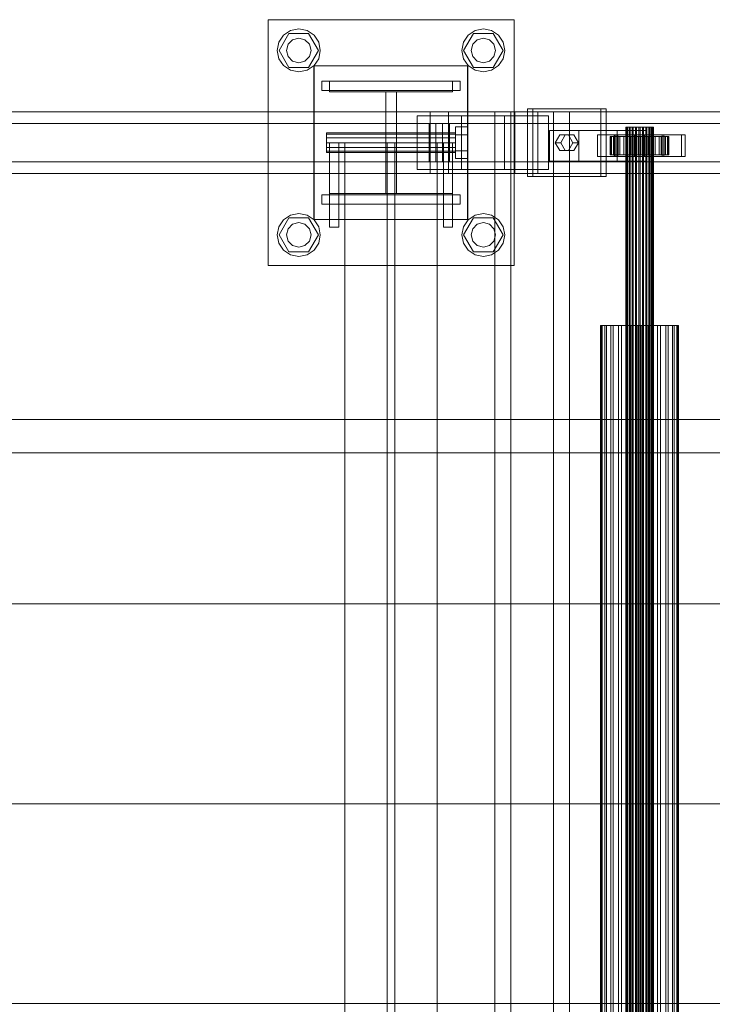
# Model space of a CAD drawing. Header units: millimetres. Extents: x -2233 to 61924, y -68080 to 6847.
# Tile 535 of 656: x 21363 to 21814, y -18130 to -17490. Entities that reach past the tile are written whole.
import ezdxf

# ---------------------------------------------------------------- set-up
doc = ezdxf.new("R2010")
doc.units = ezdxf.units.MM
doc.layers.add('superior_C02', color=7, linetype='Continuous', lineweight=0)

msp = doc.modelspace()

# ---------------------------------------------------------------- linework, layer by layer
at = {"layer": 'superior_C02'}
for p, q in [((21524.794, -17650), (21524.794, -17490)), ((21524.794, -17490), (21684.794, -17490)), ((21684.794, -17490), (21684.794, -17650)), ((21534.894, -17500.101), (21539.436, -17497.066)), ((21539.436, -17497.066), (21544.794, -17496)), ((21544.794, -17496), (21550.151, -17497.066)), ((21550.151, -17497.066), (21554.693, -17500.101)), ((21654.894, -17500.101), (21659.436, -17497.066)), ((21659.436, -17497.066), (21664.794, -17496)), ((21664.794, -17496), (21670.151, -17497.066)), ((21670.151, -17497.066), (21674.693, -17500.101)), ((21530.794, -17510), (21531.86, -17504.642)), ((21531.86, -17504.642), (21534.894, -17500.101)), ((21531.994, -17510), (21538.394, -17498.915)), ((21537.866, -17506), (21540.794, -17503.072)), ((21538.394, -17498.915), (21551.194, -17498.915)), ((21540.794, -17503.072), (21544.794, -17502)), ((21544.794, -17502), (21548.794, -17503.072)), ((21548.794, -17503.072), (21551.722, -17506)), ((21551.194, -17498.915), (21557.594, -17510)), ((21554.693, -17500.101), (21557.728, -17504.642)), ((21557.728, -17504.642), (21558.794, -17510)), ((21650.794, -17510), (21651.86, -17504.642)), ((21651.86, -17504.642), (21654.894, -17500.101)), ((21651.994, -17510), (21658.394, -17498.915)), ((21657.866, -17506), (21660.794, -17503.072)), ((21658.394, -17498.915), (21671.194, -17498.915)), ((21660.794, -17503.072), (21664.794, -17502)), ((21664.794, -17502), (21668.794, -17503.072)), ((21668.794, -17503.072), (21671.722, -17506)), ((21671.194, -17498.915), (21677.594, -17510)), ((21674.693, -17500.101), (21677.728, -17504.642)), ((21677.728, -17504.642), (21678.794, -17510)), ((21531.86, -17515.358), (21530.794, -17510)), ((21538.394, -17521.085), (21531.994, -17510)), ((21536.794, -17510), (21537.866, -17506)), ((21537.866, -17514), (21536.794, -17510)), ((21557.594, -17510), (21551.194, -17521.085)), ((21551.722, -17506), (21552.794, -17510)), ((21552.794, -17510), (21551.722, -17514)), ((21558.794, -17510), (21557.728, -17515.358)), ((21651.86, -17515.358), (21650.794, -17510)), ((21658.394, -17521.085), (21651.994, -17510)), ((21656.794, -17510), (21657.866, -17506)), ((21657.866, -17514), (21656.794, -17510)), ((21677.594, -17510), (21671.194, -17521.085)), ((21671.722, -17506), (21672.794, -17510)), ((21672.794, -17510), (21671.722, -17514)), ((21678.794, -17510), (21677.728, -17515.358)), ((21534.894, -17519.899), (21531.86, -17515.358)), ((21540.794, -17516.928), (21537.866, -17514)), ((21544.794, -17518), (21540.794, -17516.928)), ((21548.794, -17516.928), (21544.794, -17518)), ((21551.722, -17514), (21548.794, -17516.928)), ((21557.728, -17515.358), (21554.693, -17519.899)), ((21654.894, -17519.899), (21651.86, -17515.358)), ((21660.794, -17516.928), (21657.866, -17514)), ((21664.794, -17518), (21660.794, -17516.928)), ((21668.794, -17516.928), (21664.794, -17518)), ((21671.722, -17514), (21668.794, -17516.928)), ((21677.728, -17515.358), (21674.693, -17519.899)), ((21539.436, -17522.934), (21534.894, -17519.899)), ((21551.194, -17521.085), (21538.394, -17521.085)), ((21544.794, -17524), (21539.436, -17522.934)), ((21550.151, -17522.934), (21544.794, -17524)), ((21554.693, -17519.899), (21550.151, -17522.934)), ((21554.496, -17620), (21554.496, -17520)), ((21554.496, -17520), (21654.496, -17520)), ((21554.794, -17620), (21554.794, -17520)), ((21554.794, -17520), (21654.794, -17520)), ((21654.496, -17520), (21654.496, -17620)), ((21654.794, -17520), (21654.794, -17620)), ((21659.436, -17522.934), (21654.894, -17519.899)), ((21671.194, -17521.085), (21658.394, -17521.085)), ((21664.794, -17524), (21659.436, -17522.934)), ((21670.151, -17522.934), (21664.794, -17524)), ((21674.693, -17519.899), (21670.151, -17522.934)), ((21559.794, -17530), (21649.794, -17530)), ((21559.794, -17536), (21559.794, -17530)), ((21564.794, -17537), (21564.794, -17530)), ((21564.794, -17530), (21644.794, -17530)), ((21644.794, -17530), (21644.794, -17537)), ((21649.794, -17536), (21649.794, -17530)), ((21559.794, -17536), (21649.794, -17536)), ((21644.794, -17537), (21564.794, -17537)), ((21601.294, -17603), (21601.294, -17537)), ((21601.294, -17537), (21608.294, -17537)), ((21608.294, -17537), (21608.294, -17603)), ((21741.164, -17548), (21693.437, -17548)), ((21693.437, -17548), (21693.437, -17592)), ((21697.013, -17548), (21693.437, -17548)), ((21697.013, -17592), (21697.013, -17548)), ((21697.013, -17548), (21744.741, -17548)), ((21741.164, -17592), (21741.164, -17548)), ((21741.164, -17548), (21744.741, -17548)), ((21744.741, -17548), (21744.741, -17592)), ((21630.207, -17550), (20484.747, -17550)), ((20496.669, -17550), (21642.129, -17550)), ((21685.346, -17550), (20539.887, -17550)), ((20554.789, -17550), (21700.249, -17550)), ((21650.486, -17552.5), (21621.85, -17552.5)), ((21621.85, -17552.5), (21621.85, -17587.5)), ((21678.479, -17552.5), (21621.85, -17552.5)), ((21630.207, -17550), (21630.207, -17590)), ((21642.129, -17550), (21630.207, -17550)), ((22775.666, -17550), (21630.207, -17550)), ((21642.129, -17590), (21642.129, -17550)), ((21642.129, -17550), (22787.589, -17550)), ((21650.486, -17587.5), (21650.486, -17552.5)), ((21650.486, -17552.5), (21707.116, -17552.5)), ((21710.398, -17550), (21672.216, -17550)), ((21672.216, -17550), (21672.216, -18450)), ((21682.648, -17550), (21672.216, -17550)), ((21678.479, -17587.5), (21678.479, -17552.5)), ((21678.479, -17552.5), (21707.116, -17552.5)), ((21682.648, -18450), (21682.648, -17550)), ((21682.648, -17550), (21720.83, -17550)), ((21685.346, -17550), (21685.346, -17590)), ((21700.249, -17550), (21685.346, -17550)), ((22830.806, -17550), (21685.346, -17550)), ((21700.249, -17590), (21700.249, -17550)), ((21700.249, -17550), (22845.709, -17550)), ((21707.116, -17552.5), (21707.116, -17587.5)), ((21710.398, -18450), (21710.398, -17550)), ((21710.398, -17550), (21720.83, -17550)), ((21720.83, -17550), (21720.83, -18450)), ((21629.513, -17557.5), (20540.683, -17557.5)), ((20553.993, -17557.5), (21642.823, -17557.5)), ((21629.513, -17557.5), (21629.513, -17582.5)), ((21642.823, -17557.5), (21629.513, -17557.5)), ((21633.991, -17557.5), (21638.344, -17557.5)), ((21633.991, -17582.5), (21633.991, -17557.5)), ((22836.081, -17557.5), (21633.991, -17557.5)), ((21638.344, -17557.5), (21638.344, -17582.5)), ((21638.344, -17557.5), (22840.434, -17557.5)), ((21642.823, -17582.5), (21642.823, -17557.5)), ((21646.794, -17564.8), (21646.794, -17559.6)), ((21654.794, -17559.6), (21646.794, -17559.6)), ((21654.794, -17559.6), (21654.794, -17564.8)), ((21726.846, -17562), (21707.755, -17562)), ((21707.755, -17562), (21707.755, -17582)), ((21751.731, -17562), (21707.755, -17562)), ((21726.846, -17582), (21726.846, -17562)), ((21726.846, -17562), (21770.822, -17562)), ((21751.731, -17582), (21751.731, -17562)), ((21751.731, -17562), (21770.822, -17562)), ((21757.562, -17560), (21757.351, -17560)), ((21757.351, -17560), (21757.752, -17560)), ((21757.351, -18440), (21757.351, -17560)), ((21758.372, -17560), (21757.562, -17560)), ((21757.562, -18440), (21757.562, -17560)), ((21757.752, -17560), (21758.739, -17560)), ((21757.752, -18440), (21757.752, -17560)), ((21759.725, -17560), (21758.372, -17560)), ((21758.372, -18440), (21758.372, -17560)), ((21758.739, -17560), (21760.245, -17560)), ((21758.739, -18440), (21758.739, -17560)), ((21761.529, -17560), (21759.725, -17560)), ((21759.725, -18440), (21759.725, -17560)), ((21760.245, -17560), (21762.165, -17560)), ((21760.245, -18440), (21760.245, -17560)), ((21763.661, -17560), (21761.529, -17560)), ((21761.529, -18440), (21761.529, -17560)), ((21762.165, -17560), (21764.371, -17560)), ((21762.165, -18440), (21762.165, -17560)), ((21765.976, -17560), (21763.661, -17560)), ((21763.661, -18440), (21763.661, -17560)), ((21764.371, -17560), (21766.711, -17560)), ((21764.371, -18440), (21764.371, -17560)), ((21768.316, -17560), (21765.976, -17560)), ((21765.976, -18440), (21765.976, -17560)), ((21766.711, -17560), (21769.026, -17560)), ((21766.711, -18440), (21766.711, -17560)), ((21770.521, -17560), (21768.316, -17560)), ((21768.316, -18440), (21768.316, -17560)), ((21769.026, -17560), (21771.158, -17560)), ((21769.026, -18440), (21769.026, -17560)), ((21772.442, -17560), (21770.521, -17560)), ((21770.521, -18440), (21770.521, -17560)), ((21770.822, -17562), (21770.822, -17582)), ((21771.158, -17560), (21772.962, -17560)), ((21771.158, -18440), (21771.158, -17560)), ((21773.947, -17560), (21772.442, -17560)), ((21772.442, -18440), (21772.442, -17560)), ((21772.962, -17560), (21774.315, -17560)), ((21772.962, -18440), (21772.962, -17560)), ((21774.934, -17560), (21773.947, -17560)), ((21773.947, -18440), (21773.947, -17560)), ((21774.315, -17560), (21775.125, -17560)), ((21774.315, -18440), (21774.315, -17560)), ((21775.336, -17560), (21774.934, -17560)), ((21774.934, -17560), (21774.934, -18440)), ((21775.125, -17560), (21775.336, -17560)), ((21775.125, -18440), (21775.125, -17560)), ((21775.336, -18440), (21775.336, -17560)), ((21562.794, -17564.457), (21562.794, -17563.6)), ((21646.794, -17563.6), (21562.794, -17563.6)), ((21562.794, -17564.457), (21562.794, -17566.8)), ((21562.794, -17564.457), (21646.794, -17564.457)), ((21562.794, -17566.8), (21562.794, -17570)), ((21562.794, -17566.8), (21646.794, -17566.8)), ((21646.794, -17563.6), (21646.794, -17564.457)), ((21646.794, -17564.457), (21646.794, -17566.8)), ((21646.794, -17564.8), (21646.794, -17575.2)), ((21646.794, -17564.8), (21654.794, -17564.8)), ((21646.794, -17566.8), (21646.794, -17570)), ((21654.794, -17564.8), (21654.794, -17575.2)), ((21711.573, -17570), (21714.437, -17564.804)), ((21714.437, -17564.804), (21720.164, -17564.804)), ((21718.014, -17564.804), (21714.437, -17564.804)), ((21718.014, -17564.804), (21715.15, -17570)), ((21723.741, -17564.804), (21718.014, -17564.804)), ((21720.164, -17564.804), (21723.028, -17570)), ((21723.741, -17564.804), (21720.164, -17564.804)), ((21726.605, -17570), (21723.741, -17564.804)), ((21750.539, -17565), (21739.084, -17565)), ((21739.084, -17565), (21739.084, -17579)), ((21751.602, -17565), (21739.084, -17565)), ((21747.805, -17566), (21747.359, -17566)), ((21747.359, -17566), (21757.351, -17566)), ((21747.359, -17578), (21747.359, -17566)), ((21747.359, -17566), (21748.207, -17566)), ((21749.515, -17566), (21747.805, -17566)), ((21747.805, -17566), (21757.562, -17566)), ((21747.805, -17578), (21747.805, -17566)), ((21748.207, -17566), (21757.752, -17566)), ((21748.207, -17578), (21748.207, -17566)), ((21748.207, -17566), (21750.291, -17566)), ((21752.371, -17566), (21749.515, -17566)), ((21749.515, -17566), (21758.372, -17566)), ((21749.515, -17578), (21749.515, -17566)), ((21793.663, -17565), (21749.754, -17565)), ((21749.754, -17565), (21749.754, -17579)), ((21752.138, -17565), (21749.754, -17565)), ((21750.291, -17566), (21758.739, -17566)), ((21750.291, -17578), (21750.291, -17566)), ((21750.291, -17566), (21753.468, -17566)), ((21750.539, -17579), (21750.539, -17565)), ((21750.539, -17565), (21763.057, -17565)), ((21751.602, -17579), (21751.602, -17565)), ((21751.602, -17565), (21763.057, -17565)), ((21752.138, -17579), (21752.138, -17565)), ((21752.138, -17565), (21796.047, -17565)), ((21756.179, -17566), (21752.371, -17566)), ((21752.371, -17566), (21759.725, -17566)), ((21752.371, -17578), (21752.371, -17566)), ((21753.468, -17566), (21760.245, -17566)), ((21753.468, -17578), (21753.468, -17566)), ((21753.468, -17566), (21757.523, -17566)), ((21760.68, -17566), (21756.179, -17566)), ((21756.179, -17566), (21761.529, -17566)), ((21756.179, -17578), (21756.179, -17566)), ((21757.351, -17566), (21757.562, -17566)), ((21757.351, -17566), (21757.351, -17578)), ((21757.752, -17566), (21757.351, -17566)), ((21757.523, -17566), (21762.165, -17566)), ((21757.523, -17578), (21757.523, -17566)), ((21757.523, -17566), (21762.179, -17566)), ((21757.562, -17566), (21758.372, -17566)), ((21757.562, -17566), (21757.562, -17578)), ((21757.752, -17566), (21757.752, -17578)), ((21758.739, -17566), (21757.752, -17566)), ((21758.372, -17566), (21759.725, -17566)), ((21758.372, -17566), (21758.372, -17578)), ((21758.739, -17566), (21758.739, -17578)), ((21760.245, -17566), (21758.739, -17566)), ((21759.725, -17566), (21761.529, -17566)), ((21759.725, -17566), (21759.725, -17578)), ((21760.245, -17566), (21760.245, -17578)), ((21762.165, -17566), (21760.245, -17566)), ((21765.567, -17566), (21760.68, -17566)), ((21760.68, -17566), (21763.661, -17566)), ((21760.68, -17578), (21760.68, -17566)), ((21761.529, -17566), (21763.661, -17566)), ((21761.529, -17566), (21761.529, -17578)), ((21762.165, -17566), (21762.165, -17578)), ((21764.371, -17566), (21762.165, -17566)), ((21762.179, -17566), (21764.371, -17566)), ((21762.179, -17578), (21762.179, -17566)), ((21762.179, -17566), (21767.119, -17566)), ((21763.057, -17565), (21763.057, -17579)), ((21763.661, -17566), (21765.976, -17566)), ((21763.661, -17566), (21763.661, -17578)), ((21764.371, -17566), (21764.371, -17578)), ((21766.711, -17566), (21764.371, -17566)), ((21770.507, -17566), (21765.567, -17566)), ((21765.567, -17566), (21765.976, -17566)), ((21765.567, -17578), (21765.567, -17566)), ((21765.976, -17566), (21768.316, -17566)), ((21765.976, -17566), (21765.976, -17578)), ((21767.119, -17566), (21766.711, -17566)), ((21766.711, -17566), (21766.711, -17578)), ((21769.026, -17566), (21766.711, -17566)), ((21767.119, -17578), (21767.119, -17566)), ((21767.119, -17566), (21772.006, -17566)), ((21770.507, -17566), (21768.316, -17566)), ((21768.316, -17566), (21770.521, -17566)), ((21768.316, -17566), (21768.316, -17578)), ((21772.006, -17566), (21769.026, -17566)), ((21769.026, -17566), (21769.026, -17578)), ((21771.158, -17566), (21769.026, -17566)), ((21781.084, -17565), (21769.63, -17565)), ((21769.63, -17565), (21769.63, -17579)), ((21782.148, -17565), (21769.63, -17565)), ((21775.163, -17566), (21770.507, -17566)), ((21770.507, -17578), (21770.507, -17566)), ((21775.163, -17566), (21770.521, -17566)), ((21770.521, -17566), (21772.442, -17566)), ((21770.521, -17566), (21770.521, -17578)), ((21776.507, -17566), (21771.158, -17566)), ((21771.158, -17566), (21771.158, -17578)), ((21772.962, -17566), (21771.158, -17566)), ((21772.006, -17578), (21772.006, -17566)), ((21772.006, -17566), (21776.507, -17566)), ((21779.218, -17566), (21772.442, -17566)), ((21772.442, -17566), (21773.947, -17566)), ((21772.442, -17566), (21772.442, -17578)), ((21780.316, -17566), (21772.962, -17566)), ((21772.962, -17566), (21772.962, -17578)), ((21774.315, -17566), (21772.962, -17566)), ((21782.396, -17566), (21773.947, -17566)), ((21773.947, -17566), (21774.934, -17566)), ((21773.947, -17566), (21773.947, -17578)), ((21783.172, -17566), (21774.315, -17566)), ((21774.315, -17566), (21774.315, -17578)), ((21775.125, -17566), (21774.315, -17566)), ((21774.934, -17566), (21784.48, -17566)), ((21774.934, -17578), (21774.934, -17566)), ((21774.934, -17566), (21775.336, -17566)), ((21784.881, -17566), (21775.125, -17566)), ((21775.125, -17566), (21775.125, -17578)), ((21775.336, -17566), (21775.125, -17566)), ((21779.218, -17566), (21775.163, -17566)), ((21775.163, -17578), (21775.163, -17566)), ((21785.327, -17566), (21775.336, -17566)), ((21775.336, -17566), (21775.336, -17578)), ((21776.507, -17578), (21776.507, -17566)), ((21776.507, -17566), (21780.316, -17566)), ((21782.396, -17566), (21779.218, -17566)), ((21779.218, -17578), (21779.218, -17566)), ((21780.316, -17578), (21780.316, -17566)), ((21780.316, -17566), (21783.172, -17566)), ((21781.084, -17579), (21781.084, -17565)), ((21781.084, -17565), (21793.602, -17565)), ((21782.148, -17579), (21782.148, -17565)), ((21782.148, -17565), (21793.602, -17565)), ((21784.48, -17566), (21782.396, -17566)), ((21782.396, -17578), (21782.396, -17566)), ((21783.172, -17578), (21783.172, -17566)), ((21783.172, -17566), (21784.881, -17566)), ((21784.48, -17566), (21784.48, -17578)), ((21785.327, -17566), (21784.48, -17566)), ((21784.881, -17578), (21784.881, -17566)), ((21784.881, -17566), (21785.327, -17566)), ((21785.327, -17578), (21785.327, -17566)), ((21793.602, -17565), (21793.602, -17579)), ((21793.663, -17579), (21793.663, -17565)), ((21793.663, -17565), (21796.047, -17565)), ((21796.047, -17565), (21796.047, -17579)), ((21562.794, -17570), (21562.794, -17573.2)), ((21562.794, -17570), (21646.794, -17570)), ((21562.794, -17573.2), (21562.794, -17575.543)), ((21562.794, -17573.2), (21646.794, -17573.2)), ((21564.794, -17570), (21564.794, -17625)), ((21564.794, -17570), (21570.794, -17570)), ((21570.794, -17570), (21570.794, -17625)), ((21634.794, -17570), (21574.794, -17570)), ((21574.794, -17570), (21574.794, -18430)), ((21607.294, -17570), (21602.294, -17570)), ((21602.294, -17570), (21602.294, -18430)), ((21607.294, -18430), (21607.294, -17570)), ((21634.794, -18430), (21634.794, -17570)), ((21638.794, -17570), (21638.794, -17625)), ((21638.794, -17570), (21644.794, -17570)), ((21644.794, -17570), (21644.794, -17625)), ((21646.794, -17570), (21646.794, -17573.2)), ((21646.794, -17573.2), (21646.794, -17575.543)), ((21646.794, -17575.2), (21646.794, -17580.4)), ((21646.794, -17575.2), (21654.794, -17575.2)), ((21654.794, -17575.2), (21654.794, -17580.4)), ((21714.437, -17575.196), (21711.573, -17570)), ((21711.573, -17570), (21715.15, -17570)), ((21720.164, -17575.196), (21714.437, -17575.196)), ((21718.014, -17575.196), (21714.437, -17575.196)), ((21715.15, -17570), (21718.014, -17575.196)), ((21718.014, -17575.196), (21723.741, -17575.196)), ((21723.028, -17570), (21720.164, -17575.196)), ((21723.741, -17575.196), (21720.164, -17575.196)), ((21726.605, -17570), (21723.028, -17570)), ((21723.741, -17575.196), (21726.605, -17570)), ((21562.794, -17575.543), (21562.794, -17576.4)), ((21562.794, -17575.543), (21646.794, -17575.543)), ((21562.794, -17576.4), (21646.794, -17576.4)), ((21646.794, -17575.543), (21646.794, -17576.4)), ((21646.794, -17580.4), (21654.794, -17580.4)), ((21739.084, -17579), (21750.539, -17579)), ((21739.084, -17579), (21751.602, -17579)), ((21757.351, -17578), (21747.359, -17578)), ((21747.359, -17578), (21747.805, -17578)), ((21748.207, -17578), (21747.359, -17578)), ((21757.562, -17578), (21747.805, -17578)), ((21747.805, -17578), (21749.515, -17578)), ((21757.752, -17578), (21748.207, -17578)), ((21750.291, -17578), (21748.207, -17578)), ((21758.372, -17578), (21749.515, -17578)), ((21749.515, -17578), (21752.371, -17578)), ((21749.754, -17579), (21793.663, -17579)), ((21749.754, -17579), (21752.138, -17579)), ((21758.739, -17578), (21750.291, -17578)), ((21753.468, -17578), (21750.291, -17578)), ((21763.057, -17579), (21750.539, -17579)), ((21763.057, -17579), (21751.602, -17579)), ((21796.047, -17579), (21752.138, -17579)), ((21759.725, -17578), (21752.371, -17578)), ((21752.371, -17578), (21756.179, -17578)), ((21760.245, -17578), (21753.468, -17578)), ((21757.523, -17578), (21753.468, -17578)), ((21761.529, -17578), (21756.179, -17578)), ((21756.179, -17578), (21760.68, -17578)), ((21757.562, -17578), (21757.351, -17578)), ((21757.351, -17578), (21757.752, -17578)), ((21762.165, -17578), (21757.523, -17578)), ((21762.179, -17578), (21757.523, -17578)), ((21758.372, -17578), (21757.562, -17578)), ((21757.752, -17578), (21758.739, -17578)), ((21759.725, -17578), (21758.372, -17578)), ((21758.739, -17578), (21760.245, -17578)), ((21761.529, -17578), (21759.725, -17578)), ((21760.245, -17578), (21762.165, -17578)), ((21763.661, -17578), (21760.68, -17578)), ((21760.68, -17578), (21765.567, -17578)), ((21763.661, -17578), (21761.529, -17578)), ((21762.165, -17578), (21764.371, -17578)), ((21764.371, -17578), (21762.179, -17578)), ((21767.119, -17578), (21762.179, -17578)), ((21765.976, -17578), (21763.661, -17578)), ((21764.371, -17578), (21766.711, -17578)), ((21765.976, -17578), (21765.567, -17578)), ((21765.567, -17578), (21770.507, -17578)), ((21768.316, -17578), (21765.976, -17578)), ((21766.711, -17578), (21767.119, -17578)), ((21766.711, -17578), (21769.026, -17578)), ((21772.006, -17578), (21767.119, -17578)), ((21770.521, -17578), (21768.316, -17578)), ((21768.316, -17578), (21770.507, -17578)), ((21769.026, -17578), (21772.006, -17578)), ((21769.026, -17578), (21771.158, -17578)), ((21769.63, -17579), (21781.084, -17579)), ((21769.63, -17579), (21782.148, -17579)), ((21770.507, -17578), (21775.163, -17578)), ((21772.442, -17578), (21770.521, -17578)), ((21770.521, -17578), (21775.163, -17578)), ((21771.158, -17578), (21776.507, -17578)), ((21771.158, -17578), (21772.962, -17578)), ((21776.507, -17578), (21772.006, -17578)), ((21773.947, -17578), (21772.442, -17578)), ((21772.442, -17578), (21779.218, -17578)), ((21772.962, -17578), (21780.316, -17578)), ((21772.962, -17578), (21774.315, -17578)), ((21774.934, -17578), (21773.947, -17578)), ((21773.947, -17578), (21782.396, -17578)), ((21774.315, -17578), (21783.172, -17578)), ((21774.315, -17578), (21775.125, -17578)), ((21784.48, -17578), (21774.934, -17578)), ((21775.336, -17578), (21774.934, -17578)), ((21775.125, -17578), (21784.881, -17578)), ((21775.125, -17578), (21775.336, -17578)), ((21775.163, -17578), (21779.218, -17578)), ((21775.336, -17578), (21785.327, -17578)), ((21780.316, -17578), (21776.507, -17578)), ((21779.218, -17578), (21782.396, -17578)), ((21783.172, -17578), (21780.316, -17578)), ((21793.602, -17579), (21781.084, -17579)), ((21793.602, -17579), (21782.148, -17579)), ((21782.396, -17578), (21784.48, -17578)), ((21784.881, -17578), (21783.172, -17578)), ((21784.48, -17578), (21785.327, -17578)), ((21785.327, -17578), (21784.881, -17578)), ((21796.047, -17579), (21793.663, -17579)), ((20540.683, -17582.5), (21629.513, -17582.5)), ((20553.993, -17582.5), (21642.823, -17582.5)), ((21621.85, -17587.5), (21650.486, -17587.5)), ((21678.479, -17587.5), (21621.85, -17587.5)), ((21629.513, -17582.5), (21642.823, -17582.5)), ((21638.344, -17582.5), (21633.991, -17582.5)), ((21633.991, -17582.5), (22836.081, -17582.5)), ((21638.344, -17582.5), (22840.434, -17582.5)), ((21707.116, -17587.5), (21650.486, -17587.5)), ((21707.116, -17587.5), (21678.479, -17587.5)), ((21707.755, -17582), (21726.846, -17582)), ((21707.755, -17582), (21751.731, -17582)), ((21770.822, -17582), (21726.846, -17582)), ((21770.822, -17582), (21751.731, -17582)), ((20484.747, -17590), (21630.207, -17590)), ((20496.669, -17590), (21642.129, -17590)), ((20539.887, -17590), (21685.346, -17590)), ((20554.789, -17590), (21700.249, -17590)), ((21630.207, -17590), (21642.129, -17590)), ((21630.207, -17590), (22775.666, -17590)), ((21642.129, -17590), (22787.589, -17590)), ((21685.346, -17590), (21700.249, -17590)), ((21685.346, -17590), (22830.806, -17590)), ((21693.437, -17592), (21741.164, -17592)), ((21693.437, -17592), (21697.013, -17592)), ((21744.741, -17592), (21697.013, -17592)), ((21700.249, -17590), (22845.709, -17590)), ((21744.741, -17592), (21741.164, -17592)), ((21559.794, -17604), (21649.794, -17604)), ((21559.794, -17610), (21559.794, -17604)), ((21564.794, -17610), (21564.794, -17603)), ((21564.794, -17603), (21644.794, -17603)), ((21608.294, -17603), (21601.294, -17603)), ((21644.794, -17603), (21644.794, -17610)), ((21649.794, -17610), (21649.794, -17604)), ((21559.794, -17610), (21649.794, -17610)), ((21644.794, -17610), (21564.794, -17610)), ((21531.86, -17624.642), (21534.894, -17620.101)), ((21531.994, -17630), (21538.394, -17618.915)), ((21534.894, -17620.101), (21539.436, -17617.066)), ((21538.394, -17618.915), (21551.194, -17618.915)), ((21539.436, -17617.066), (21544.794, -17616)), ((21544.794, -17616), (21550.151, -17617.066)), ((21550.151, -17617.066), (21554.693, -17620.101)), ((21551.194, -17618.915), (21557.594, -17630)), ((21654.496, -17620), (21554.496, -17620)), ((21554.693, -17620.101), (21557.728, -17624.642)), ((21654.794, -17620), (21554.794, -17620)), ((21651.86, -17624.642), (21654.894, -17620.101)), ((21651.994, -17630), (21658.394, -17618.915)), ((21654.894, -17620.101), (21659.436, -17617.066)), ((21658.394, -17618.915), (21671.194, -17618.915)), ((21659.436, -17617.066), (21664.794, -17616)), ((21664.794, -17616), (21670.151, -17617.066)), ((21670.151, -17617.066), (21674.693, -17620.101)), ((21671.194, -17618.915), (21677.594, -17630)), ((21674.693, -17620.101), (21677.728, -17624.642)), ((21530.794, -17630), (21531.86, -17624.642)), ((21536.794, -17630), (21537.866, -17626)), ((21537.866, -17626), (21540.794, -17623.072)), ((21540.794, -17623.072), (21544.794, -17622)), ((21544.794, -17622), (21548.794, -17623.072)), ((21548.794, -17623.072), (21551.722, -17626)), ((21551.722, -17626), (21552.794, -17630)), ((21557.728, -17624.642), (21558.794, -17630)), ((21564.794, -17625), (21570.794, -17625)), ((21638.794, -17625), (21644.794, -17625)), ((21650.794, -17630), (21651.86, -17624.642)), ((21656.794, -17630), (21657.866, -17626)), ((21657.866, -17626), (21660.794, -17623.072)), ((21660.794, -17623.072), (21664.794, -17622)), ((21664.794, -17622), (21668.794, -17623.072)), ((21668.794, -17623.072), (21671.722, -17626)), ((21671.722, -17626), (21672.794, -17630)), ((21677.728, -17624.642), (21678.794, -17630)), ((21531.86, -17635.358), (21530.794, -17630)), ((21538.394, -17641.085), (21531.994, -17630)), ((21537.866, -17634), (21536.794, -17630)), ((21557.594, -17630), (21551.194, -17641.085)), ((21552.794, -17630), (21551.722, -17634)), ((21558.794, -17630), (21557.728, -17635.358)), ((21651.86, -17635.358), (21650.794, -17630)), ((21658.394, -17641.085), (21651.994, -17630)), ((21657.866, -17634), (21656.794, -17630)), ((21677.594, -17630), (21671.194, -17641.085)), ((21672.794, -17630), (21671.722, -17634)), ((21678.794, -17630), (21677.728, -17635.358)), ((21534.894, -17639.899), (21531.86, -17635.358)), ((21540.794, -17636.928), (21537.866, -17634)), ((21544.794, -17638), (21540.794, -17636.928)), ((21548.794, -17636.928), (21544.794, -17638)), ((21551.722, -17634), (21548.794, -17636.928)), ((21557.728, -17635.358), (21554.693, -17639.899)), ((21654.894, -17639.899), (21651.86, -17635.358)), ((21660.794, -17636.928), (21657.866, -17634)), ((21664.794, -17638), (21660.794, -17636.928)), ((21668.794, -17636.928), (21664.794, -17638)), ((21671.722, -17634), (21668.794, -17636.928)), ((21677.728, -17635.358), (21674.693, -17639.899)), ((21539.436, -17642.934), (21534.894, -17639.899)), ((21551.194, -17641.085), (21538.394, -17641.085)), ((21544.794, -17644), (21539.436, -17642.934)), ((21550.151, -17642.934), (21544.794, -17644)), ((21554.693, -17639.899), (21550.151, -17642.934)), ((21659.436, -17642.934), (21654.894, -17639.899)), ((21671.194, -17641.085), (21658.394, -17641.085)), ((21664.794, -17644), (21659.436, -17642.934)), ((21670.151, -17642.934), (21664.794, -17644)), ((21674.693, -17639.899), (21670.151, -17642.934)), ((21684.794, -17650), (21524.794, -17650)), ((21741.561, -17688.85), (21740.965, -17688.85)), ((21740.965, -17688.85), (21742.098, -17688.85)), ((21740.965, -18311.15), (21740.965, -17688.85)), ((21743.846, -17688.85), (21741.561, -17688.85)), ((21741.561, -18311.15), (21741.561, -17688.85)), ((21742.098, -17688.85), (21744.883, -17688.85)), ((21742.098, -18311.15), (21742.098, -17688.85)), ((21747.664, -17688.85), (21743.846, -17688.85)), ((21743.846, -18311.15), (21743.846, -17688.85)), ((21744.883, -17688.85), (21749.131, -17688.85)), ((21744.883, -18311.15), (21744.883, -17688.85)), ((21752.756, -17688.85), (21747.664, -17688.85)), ((21747.664, -18311.15), (21747.664, -17688.85)), ((21749.131, -17688.85), (21754.552, -17688.85)), ((21749.131, -18311.15), (21749.131, -17688.85)), ((21758.773, -17688.85), (21752.756, -17688.85)), ((21752.756, -18311.15), (21752.756, -17688.85)), ((21754.552, -17688.85), (21760.777, -17688.85)), ((21754.552, -18311.15), (21754.552, -17688.85)), ((21765.306, -17688.85), (21758.773, -17688.85)), ((21758.773, -18311.15), (21758.773, -17688.85)), ((21760.777, -17688.85), (21767.381, -17688.85)), ((21760.777, -18311.15), (21760.777, -17688.85)), ((21771.91, -17688.85), (21765.306, -17688.85)), ((21765.306, -18311.15), (21765.306, -17688.85)), ((21767.381, -17688.85), (21773.914, -17688.85)), ((21767.381, -18311.15), (21767.381, -17688.85)), ((21778.134, -17688.85), (21771.91, -17688.85)), ((21771.91, -18311.15), (21771.91, -17688.85)), ((21773.914, -17688.85), (21779.931, -17688.85)), ((21773.914, -18311.15), (21773.914, -17688.85)), ((21783.555, -17688.85), (21778.134, -17688.85)), ((21778.134, -18311.15), (21778.134, -17688.85)), ((21779.931, -17688.85), (21785.022, -17688.85)), ((21779.931, -18311.15), (21779.931, -17688.85)), ((21787.803, -17688.85), (21783.555, -17688.85)), ((21783.555, -18311.15), (21783.555, -17688.85)), ((21785.022, -17688.85), (21788.841, -17688.85)), ((21785.022, -18311.15), (21785.022, -17688.85)), ((21790.589, -17688.85), (21787.803, -17688.85)), ((21787.803, -18311.15), (21787.803, -17688.85)), ((21788.841, -17688.85), (21791.126, -17688.85)), ((21788.841, -18311.15), (21788.841, -17688.85)), ((21791.722, -17688.85), (21790.589, -17688.85)), ((21790.589, -17688.85), (21790.589, -18311.15)), ((21791.126, -17688.85), (21791.722, -17688.85)), ((21791.126, -18311.15), (21791.126, -17688.85)), ((21791.722, -18311.15), (21791.722, -17688.85)), ((15575.415, -17750), (24634.01, -17750)), ((24635.508, -17750), (15576.913, -17750)), ((21032.6, -17771.702), (21968.557, -17771.702)), ((21970.336, -17771.702), (21034.379, -17771.702)), ((21053.003, -17870), (21988.96, -17870)), ((21990.738, -17870), (21054.781, -17870)), ((21053.003, -18000), (21988.96, -18000)), ((21990.738, -18000), (21054.781, -18000)), ((21053.003, -18130), (21988.96, -18130)), ((21990.738, -18130), (21054.781, -18130))]:
    msp.add_line(p, q, dxfattribs=at)

doc.saveas('drawing.dxf')
